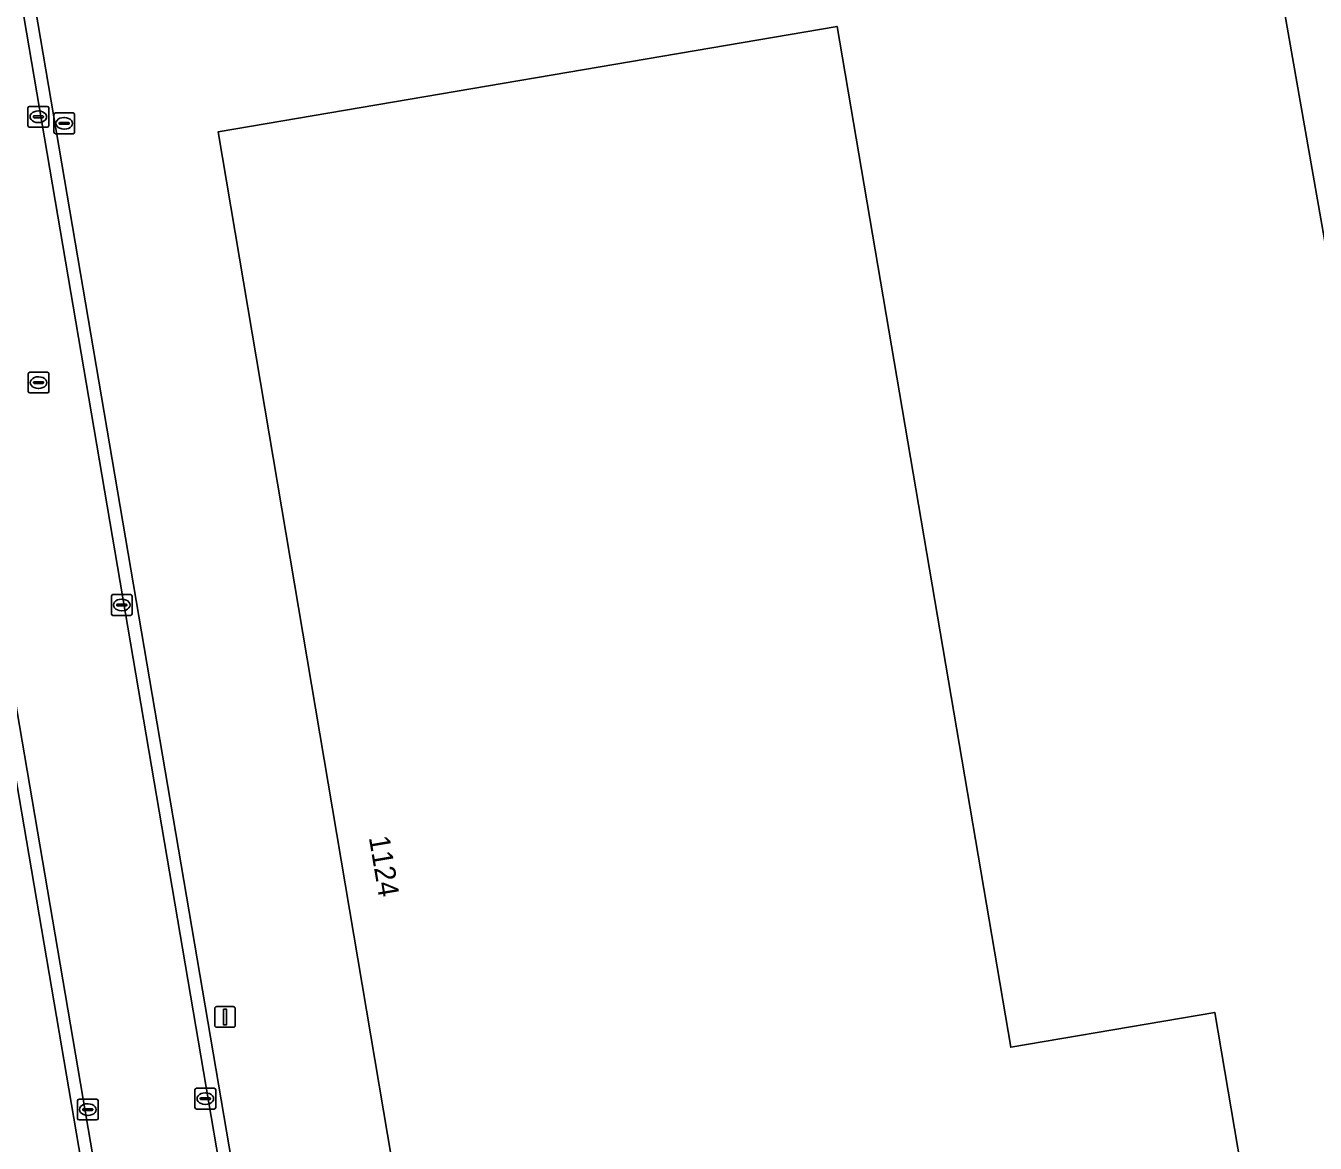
# Model space of a CAD drawing. Extents: x 154324 to 155744, y 382937 to 384188.
# Drawn here: x 154903.3 to 154965.6, y 383509.3 to 383563.3 of the extents above; entities that cross this region are included whole.
import ezdxf

# ---------------------------------------------------------------- set-up
doc = ezdxf.new("R2010")
doc.units = 0
for name, color, linetype in [('IMGEO_Brandkraan', 7, 'Continuous'), ('IMGEO_Erf', 7, 'Continuous'), ('IMGEO_Grasland_agrarisch', 7, 'Continuous'), ('IMGEO_Kolk', 7, 'Continuous'), ('IMGEO_Lichtmast', 7, 'Continuous'), ('IMGEO_Pand', 7, 'Continuous'), ('IMGEO_Pand_nummerreeks', 7, 'Continuous'), ('IMGEO_Rijbaan_lokaal_gesloten', 7, 'Continuous'), ('IMGEO_Rijbaan_lokaal_open', 7, 'Continuous'), ('IMGEO_Rioolput', 7, 'Continuous')]:
    doc.layers.add(name, color=color, linetype=linetype)

msp = doc.modelspace()

# ---------------------------------------------------------------- linework, layer by layer
at = {"layer": 'IMGEO_Brandkraan'}
for p, q in [((154904.624, 383558.127), (154904.624, 383558.979)), ((154904.699, 383559.053), (154905.551, 383559.053)), ((154905.112, 383558.833), (154905.137, 383558.833)), ((154905.625, 383558.979), (154905.625, 383558.127)), ((154904.883, 383558.547), (154904.883, 383558.559)), ((154905.321, 383558.51), (154904.923, 383558.51)), ((154904.926, 383558.596), (154905.324, 383558.596)), ((154905.135, 383558.273), (154905.11, 383558.273)), ((154905.367, 383558.559), (154905.367, 383558.547)), ((154905.551, 383558.053), (154904.699, 383558.053))]:
    msp.add_line(p, q, dxfattribs=at)
for points in [[(154904.624, 383558.127), (154904.624, 383558.979)], [(154904.699, 383559.053), (154905.551, 383559.053)], [(154905.625, 383558.979), (154905.625, 383558.127)], [(154905.551, 383558.053), (154904.699, 383558.053)]]:
    msp.add_lwpolyline(points, dxfattribs=at)
for centre, radius, start, end in [((154904.701, 383558.977), 0.0765, 91.55205, 178.44795), ((154904.701, 383558.977), 0.0765, 91.55205, 178.44795), ((154905.549, 383558.977), 0.0765, 1.55205, 88.44795), ((154905.549, 383558.977), 0.0765, 1.55205, 88.44795), ((154904.923, 383558.556), 0.0403, 85.87752, 175.75265), ((154904.92, 383558.546), 0.0366, 178.93798, 274.71019), ((154905.324, 383558.553), 0.043, 264.86636, 352.45326), ((154905.328, 383558.558), 0.0386, 1.73085, 96.63898), ((154904.701, 383558.129), 0.0765, 181.55205, 268.44795), ((154904.701, 383558.129), 0.0765, 181.55205, 268.44795), ((154905.549, 383558.129), 0.0765, 271.55205, 358.44795), ((154905.549, 383558.129), 0.0765, 271.55205, 358.44795)]:
    msp.add_arc(centre, radius, start, end, dxfattribs=at)
for centre, major_axis, ratio, start_param, end_param in [((154905.111, 383558.553), (-0.387, 0.002), 0.722429, 4.712389, 7.853982), ((154905.136, 383558.553), (-0.39, 0.002), 0.717154, 1.570796, 4.712389)]:
    msp.add_ellipse(centre, major_axis=major_axis, ratio=ratio, start_param=start_param, end_param=end_param, dxfattribs=at)
at = {"layer": 'IMGEO_Erf'}
for points in [[(154957.636, 383205.007), (154955.126, 383219.621), (154933.063, 383349.385), (154931.446, 383358.867), (154880.326, 383658.587)], [(154949.335, 383647.913), (154982.713, 383457.883)]]:
    msp.add_lwpolyline(points, dxfattribs=at)
at = {"layer": 'IMGEO_Grasland_agrarisch'}
for points in [[(154886.005, 383668.098), (154936.688, 383370.604), (154936.699, 383370.542), (154939.601, 383371.039), (154941.3, 383371.33), (154964.539, 383375.316), (154995.109, 383380.559), (154999.878, 383352.447)], [(155069.432, 383341.538), (155066.213, 383389.857), (155065.709, 383396.485), (155059.756, 383395.855), (155012.632, 383387.85), (154994.323, 383384.618), (154989.658, 383412.19), (154987.442, 383425.439), (154984.951, 383439.946), (154985.613, 383440.023), (154982.63, 383457.869), (154982.713, 383457.883), (154949.335, 383647.913)]]:
    msp.add_lwpolyline(points, dxfattribs=at)
msp.add_lwpolyline([(154964.694, 383492.169), (154924.851, 383485.44), (154924.759, 383485.982), (154939.875, 383488.538), (154938.938, 383494.079), (154923.822, 383491.524), (154912.559, 383558.136), (154942.463, 383563.229), (154950.858, 383513.939), (154960.716, 383515.618)], close=True, dxfattribs=at)
at = {"layer": 'IMGEO_Kolk'}
for p, q in [((154903.373, 383558.443), (154903.373, 383559.295)), ((154903.448, 383559.369), (154904.3, 383559.369)), ((154903.632, 383558.863), (154903.632, 383558.875)), ((154904.07, 383558.826), (154903.672, 383558.826)), ((154903.675, 383558.912), (154904.073, 383558.912)), ((154903.861, 383559.149), (154903.886, 383559.149)), ((154904.116, 383558.875), (154904.116, 383558.863)), ((154904.374, 383559.295), (154904.374, 383558.443)), ((154904.3, 383558.369), (154903.448, 383558.369)), ((154903.884, 383558.589), (154903.859, 383558.589)), ((154907.477, 383535.793), (154908.329, 383535.793)), ((154907.402, 383534.867), (154907.402, 383535.719)), ((154907.661, 383535.287), (154907.661, 383535.299)), ((154908.099, 383535.25), (154907.701, 383535.25)), ((154907.704, 383535.336), (154908.102, 383535.336)), ((154907.89, 383535.573), (154907.915, 383535.573)), ((154908.145, 383535.299), (154908.145, 383535.287)), ((154908.403, 383535.719), (154908.403, 383534.867)), ((154908.329, 383534.793), (154907.477, 383534.793)), ((154907.913, 383535.013), (154907.888, 383535.013)), ((154911.441, 383511.029), (154911.441, 383511.881)), ((154911.516, 383511.955), (154912.368, 383511.955)), ((154911.743, 383511.498), (154912.141, 383511.498)), ((154911.929, 383511.735), (154911.954, 383511.735)), ((154912.442, 383511.881), (154912.442, 383511.029)), ((154905.763, 383510.501), (154905.763, 383511.353)), ((154905.838, 383511.427), (154906.69, 383511.427)), ((154906.022, 383510.921), (154906.022, 383510.933)), ((154906.46, 383510.884), (154906.062, 383510.884)), ((154906.065, 383510.97), (154906.463, 383510.97)), ((154906.251, 383511.207), (154906.276, 383511.207)), ((154906.506, 383510.933), (154906.506, 383510.921)), ((154906.764, 383511.353), (154906.764, 383510.501)), ((154912.368, 383510.955), (154911.516, 383510.955)), ((154911.7, 383511.449), (154911.7, 383511.461)), ((154912.138, 383511.412), (154911.74, 383511.412)), ((154911.952, 383511.175), (154911.927, 383511.175)), ((154912.184, 383511.461), (154912.184, 383511.449)), ((154906.69, 383510.427), (154905.838, 383510.427)), ((154906.274, 383510.647), (154906.249, 383510.647))]:
    msp.add_line(p, q, dxfattribs=at)
for points in [[(154903.373, 383558.443), (154903.373, 383559.295)], [(154903.448, 383559.369), (154904.3, 383559.369)], [(154904.374, 383559.295), (154904.374, 383558.443)], [(154904.3, 383558.369), (154903.448, 383558.369)], [(154907.477, 383535.793), (154908.329, 383535.793)], [(154907.402, 383534.867), (154907.402, 383535.719)], [(154908.403, 383535.719), (154908.403, 383534.867)], [(154908.329, 383534.793), (154907.477, 383534.793)], [(154911.441, 383511.029), (154911.441, 383511.881)], [(154911.516, 383511.955), (154912.368, 383511.955)], [(154912.442, 383511.881), (154912.442, 383511.029)], [(154905.763, 383510.501), (154905.763, 383511.353)], [(154905.838, 383511.427), (154906.69, 383511.427)], [(154906.764, 383511.353), (154906.764, 383510.501)], [(154912.368, 383510.955), (154911.516, 383510.955)], [(154906.69, 383510.427), (154905.838, 383510.427)]]:
    msp.add_lwpolyline(points, dxfattribs=at)
for centre, radius, start, end in [((154903.45, 383559.293), 0.0765, 91.55205, 178.44795), ((154903.45, 383559.293), 0.0765, 91.55205, 178.44795), ((154903.672, 383558.872), 0.0403, 85.87752, 175.75265), ((154903.669, 383558.862), 0.0366, 178.93798, 274.71019), ((154904.073, 383558.869), 0.043, 264.86636, 352.45326), ((154904.077, 383558.874), 0.0386, 1.73085, 96.63898), ((154904.298, 383559.293), 0.0765, 1.55205, 88.44795), ((154904.298, 383559.293), 0.0765, 1.55205, 88.44795), ((154903.45, 383558.445), 0.0765, 181.55205, 268.44795), ((154903.45, 383558.445), 0.0765, 181.55205, 268.44795), ((154904.298, 383558.445), 0.0765, 271.55205, 358.44795), ((154904.298, 383558.445), 0.0765, 271.55205, 358.44795), ((154907.479, 383535.717), 0.0765, 91.55205, 178.44795), ((154907.479, 383535.717), 0.0765, 91.55205, 178.44795), ((154908.327, 383535.717), 0.0765, 1.55205, 88.44795), ((154908.327, 383535.717), 0.0765, 1.55205, 88.44795), ((154907.701, 383535.296), 0.0403, 85.87752, 175.75265), ((154907.698, 383535.286), 0.0366, 178.93798, 274.71019), ((154908.102, 383535.293), 0.043, 264.86636, 352.45326), ((154908.106, 383535.298), 0.0386, 1.73085, 96.63898), ((154907.479, 383534.869), 0.0765, 181.55205, 268.44795), ((154907.479, 383534.869), 0.0765, 181.55205, 268.44795), ((154908.327, 383534.869), 0.0765, 271.55205, 358.44795), ((154908.327, 383534.869), 0.0765, 271.55205, 358.44795), ((154911.518, 383511.879), 0.0765, 91.55205, 178.44795), ((154911.518, 383511.879), 0.0765, 91.55205, 178.44795), ((154911.74, 383511.458), 0.0403, 85.87752, 175.75265), ((154912.145, 383511.46), 0.0386, 1.73085, 96.63898), ((154912.366, 383511.879), 0.0765, 1.55205, 88.44795), ((154912.366, 383511.879), 0.0765, 1.55205, 88.44795), ((154905.84, 383511.351), 0.0765, 91.55205, 178.44795), ((154905.84, 383511.351), 0.0765, 91.55205, 178.44795), ((154906.062, 383510.93), 0.0403, 85.87752, 175.75265), ((154906.059, 383510.92), 0.0366, 178.93798, 274.71019), ((154906.463, 383510.927), 0.043, 264.86636, 352.45326), ((154906.467, 383510.932), 0.0386, 1.73085, 96.63898), ((154906.688, 383511.351), 0.0765, 1.55205, 88.44795), ((154906.688, 383511.351), 0.0765, 1.55205, 88.44795), ((154911.518, 383511.031), 0.0765, 181.55205, 268.44795), ((154911.518, 383511.031), 0.0765, 181.55205, 268.44795), ((154911.737, 383511.448), 0.0366, 178.93798, 274.71019), ((154912.141, 383511.455), 0.043, 264.86636, 352.45326), ((154912.366, 383511.031), 0.0765, 271.55205, 358.44795), ((154912.366, 383511.031), 0.0765, 271.55205, 358.44795), ((154905.84, 383510.503), 0.0765, 181.55205, 268.44795), ((154905.84, 383510.503), 0.0765, 181.55205, 268.44795), ((154906.688, 383510.503), 0.0765, 271.55205, 358.44795), ((154906.688, 383510.503), 0.0765, 271.55205, 358.44795)]:
    msp.add_arc(centre, radius, start, end, dxfattribs=at)
for centre, major_axis, ratio, start_param, end_param in [((154903.86, 383558.869), (-0.387, 0.002), 0.722429, 4.712389, 7.853982), ((154903.885, 383558.869), (-0.39, 0.002), 0.717154, 1.570796, 4.712389), ((154907.889, 383535.293), (-0.387, 0.002), 0.722429, 4.712389, 7.853982), ((154907.914, 383535.293), (-0.39, 0.002), 0.717154, 1.570796, 4.712389), ((154911.928, 383511.455), (-0.387, 0.002), 0.722429, 4.712389, 7.853982), ((154911.953, 383511.455), (-0.39, 0.002), 0.717154, 1.570796, 4.712389), ((154906.25, 383510.927), (-0.387, 0.002), 0.722429, 4.712389, 7.853982), ((154906.275, 383510.927), (-0.39, 0.002), 0.717154, 1.570796, 4.712389)]:
    msp.add_ellipse(centre, major_axis=major_axis, ratio=ratio, start_param=start_param, end_param=end_param, dxfattribs=at)
at = {"layer": 'IMGEO_Lichtmast'}
for p, q in [((154912.496, 383515.899), (154913.286, 383515.899)), ((154913.286, 383515.899), (154912.496, 383515.899)), ((154912.396, 383514.999), (154912.396, 383515.799)), ((154912.396, 383515.799), (154912.396, 383514.999)), ((154913.386, 383515.799), (154913.386, 383514.999)), ((154913.386, 383514.999), (154913.386, 383515.799)), ((154913.286, 383514.899), (154912.496, 383514.899)), ((154912.496, 383514.899), (154913.286, 383514.899))]:
    msp.add_line(p, q, dxfattribs=at)
msp.add_lwpolyline([(154912.816, 383515.774), (154912.966, 383515.774), (154912.966, 383515.024), (154912.816, 383515.024), (154912.816, 383515.774)], dxfattribs=at)
for centre, start, end in [((154912.496, 383515.799), 90, 180), ((154912.496, 383515.799), 90, 180), ((154913.286, 383515.799), 0, 90), ((154913.286, 383515.799), 360, 90), ((154912.496, 383514.999), 180, 270), ((154912.496, 383514.999), 180, 270), ((154913.286, 383514.999), 270, 0), ((154913.286, 383514.999), 270, 0)]:
    msp.add_arc(centre, 0.1, start, end, dxfattribs=at)
at = {"layer": 'IMGEO_Pand'}
msp.add_lwpolyline([(154942.463, 383563.229), (154912.559, 383558.136), (154923.822, 383491.524), (154938.938, 383494.079), (154939.875, 383488.538), (154924.759, 383485.982), (154924.851, 383485.44), (154964.694, 383492.169), (154960.716, 383515.618), (154950.858, 383513.939)], close=True, dxfattribs=at)
at = {"layer": 'IMGEO_Rijbaan_lokaal_gesloten'}
for points in [[(154854.425, 383814.31), (154854.653, 383812.991), (154854.813, 383812.024), (154858.483, 383790.497), (154869.559, 383725.258), (154869.596, 383725.133), (154932.04, 383358.964), (154933.662, 383349.45), (154956.051, 383217.962), (154957.681, 383208.024), (154958.22, 383204.737)], [(154961.836, 383219.4), (154937.891, 383359.922), (154875.734, 383724.688)]]:
    msp.add_lwpolyline(points, dxfattribs=at)
at = {"layer": 'IMGEO_Rijbaan_lokaal_open'}
for points in [[(154859.21, 383821.776), (154860.592, 383813.666), (154872.994, 383740.868), (154875.261, 383727.607), (154875.734, 383724.688), (154937.891, 383359.922), (154938.491, 383360.02), (154937.698, 383364.674), (154936.71, 383370.477), (154936.699, 383370.542), (154936.688, 383370.604), (154886.005, 383668.098)], [(154853.936, 383813.593), (154856.176, 383800.396), (154857.871, 383790.412), (154868.954, 383725.158), (154878.393, 383669.904), (154880.297, 383658.755), (154880.326, 383658.587), (154931.446, 383358.867), (154932.04, 383358.964), (154869.596, 383725.133), (154869.559, 383725.258), (154858.483, 383790.497), (154854.813, 383812.024), (154854.653, 383812.991), (154854.425, 383814.31)]]:
    msp.add_lwpolyline(points, dxfattribs=at)
at = {"layer": 'IMGEO_Rioolput'}
for p, q in [((154903.386, 383545.607), (154903.386, 383546.459)), ((154903.461, 383546.533), (154904.313, 383546.533)), ((154904.387, 383546.459), (154904.387, 383545.607)), ((154903.645, 383546.027), (154903.645, 383546.039)), ((154904.083, 383545.99), (154903.685, 383545.99)), ((154903.688, 383546.076), (154904.086, 383546.076)), ((154903.897, 383545.753), (154903.872, 383545.753)), ((154903.874, 383546.313), (154903.899, 383546.313)), ((154904.129, 383546.039), (154904.129, 383546.027)), ((154904.313, 383545.533), (154903.461, 383545.533))]:
    msp.add_line(p, q, dxfattribs=at)
for points in [[(154903.386, 383545.607), (154903.386, 383546.459)], [(154903.461, 383546.533), (154904.313, 383546.533)], [(154904.387, 383546.459), (154904.387, 383545.607)], [(154904.313, 383545.533), (154903.461, 383545.533)]]:
    msp.add_lwpolyline(points, dxfattribs=at)
for centre, radius, start, end in [((154903.463, 383546.457), 0.0765, 91.55205, 178.44795), ((154903.463, 383546.457), 0.0765, 91.55205, 178.44795), ((154904.311, 383546.457), 0.0765, 1.55205, 88.44795), ((154904.311, 383546.457), 0.0765, 1.55205, 88.44795), ((154903.685, 383546.036), 0.0403, 85.87752, 175.75265), ((154903.682, 383546.026), 0.0366, 178.93798, 274.71019), ((154904.086, 383546.033), 0.043, 264.86636, 352.45326), ((154904.09, 383546.038), 0.0386, 1.73085, 96.63898), ((154903.463, 383545.609), 0.0765, 181.55205, 268.44795), ((154903.463, 383545.609), 0.0765, 181.55205, 268.44795), ((154904.311, 383545.609), 0.0765, 271.55205, 358.44795), ((154904.311, 383545.609), 0.0765, 271.55205, 358.44795)]:
    msp.add_arc(centre, radius, start, end, dxfattribs=at)
for centre, major_axis, ratio, start_param, end_param in [((154903.873, 383546.033), (-0.387, 0.002), 0.722429, 4.712389, 7.853982), ((154903.898, 383546.033), (-0.39, 0.002), 0.717154, 1.570796, 4.712389)]:
    msp.add_ellipse(centre, major_axis=major_axis, ratio=ratio, start_param=start_param, end_param=end_param, dxfattribs=at)

# ---------------------------------------------------------------- texts
at = {"layer": 'IMGEO_Pand_nummerreeks'}
msp.add_text('1124', height=1, rotation=279.59683, dxfattribs=at).set_placement((154919.84, 383524.07))

doc.saveas('drawing.dxf')
